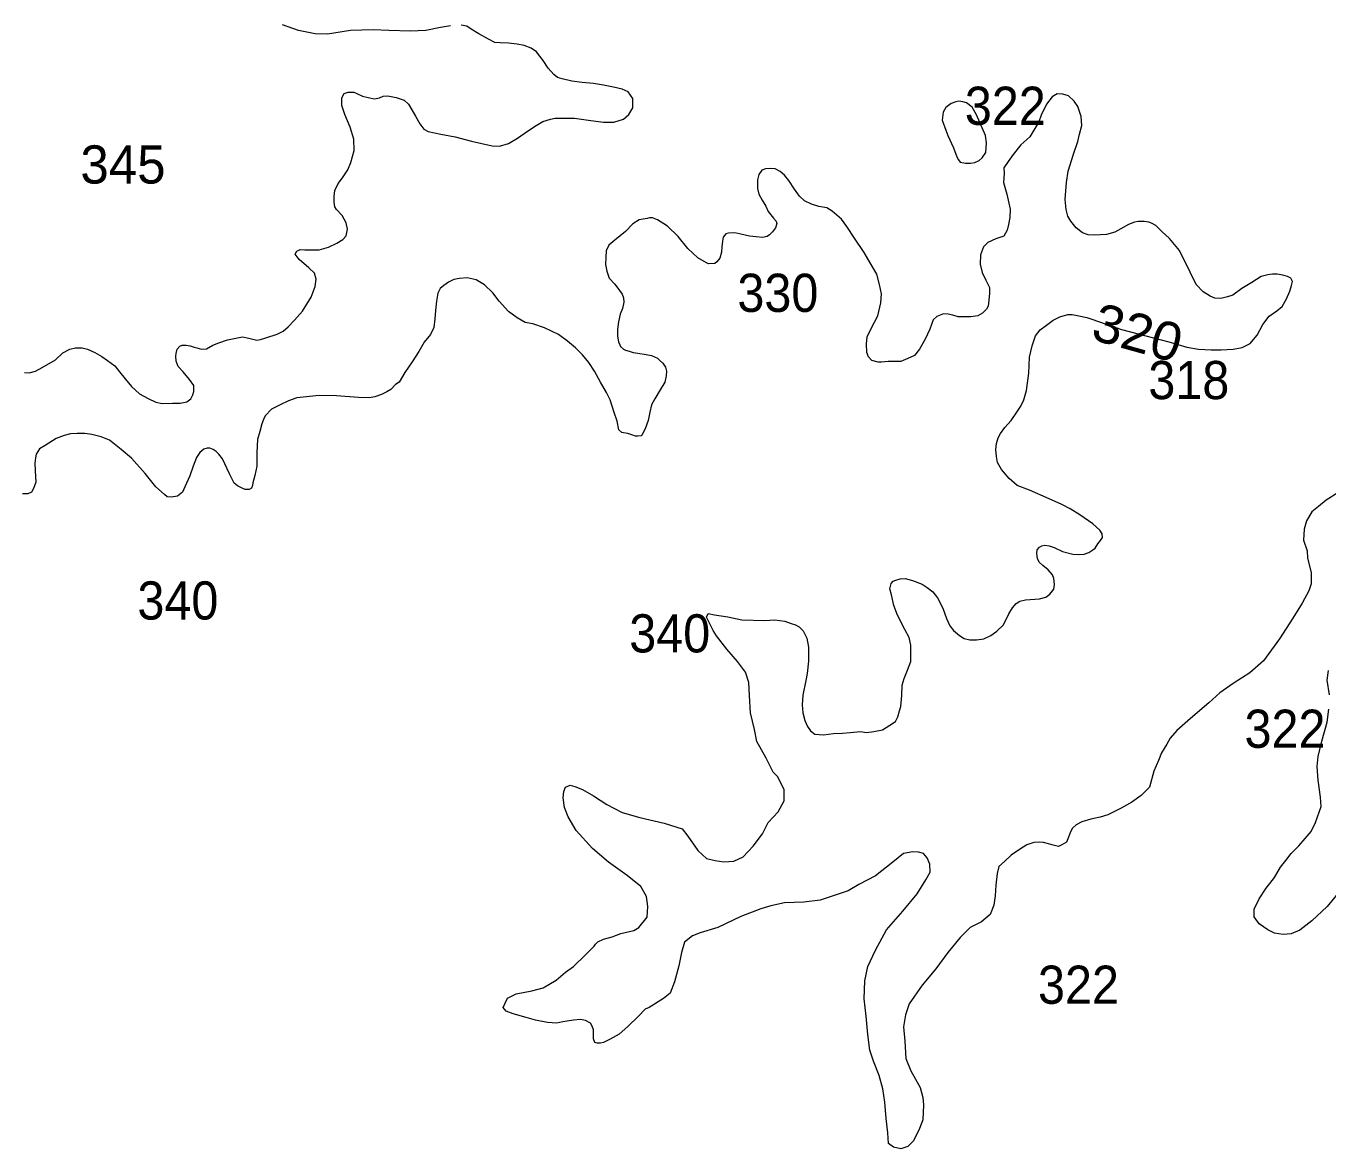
# Model space of a CAD drawing. Extents: x 445.4 to 500, y 8728.7 to 8784.
# Drawn here: x 464.5 to 469.96, y 8733.21 to 8737.92 of the extents above; entities that cross this region are included whole.
import ezdxf
from ezdxf.enums import TextEntityAlignment as Align

# ---------------------------------------------------------------- set-up
doc = ezdxf.new("R2010")
doc.units = 0
doc.header["$LTSCALE"] = 0.064
doc.layers.add('2', color=7, linetype='Continuous', lineweight=13)
doc.layers.add('21', color=7, linetype='Continuous')
doc.layers.add('61', color=7, linetype='Continuous')

msp = doc.modelspace()

# ---------------------------------------------------------------- linework, layer by layer
at = {"layer": '2'}
for points in [[(466.2818, 8737.9182), (466.2401, 8737.9106), (466.1794, 8737.8974), (466.1148, 8737.8955), (466.0238, 8737.8974), (465.9583, 8737.9012), (465.8634, 8737.8974), (465.7666, 8737.8823), (465.7154, 8737.8842), (465.6452, 8737.8974), (465.5788, 8737.922)], [(465.7947, 8737.2028), (465.7976, 8737.2273), (465.812, 8737.2574), (465.8292, 8737.2804), (465.8523, 8737.3149), (465.8652, 8737.3451), (465.8782, 8737.3954), (465.8767, 8737.4432), (465.8615, 8737.4924), (465.8388, 8737.5454), (465.8274, 8737.5833), (465.8274, 8737.6155), (465.8369, 8737.6345), (465.8539, 8737.6401), (465.8767, 8737.6401), (465.89, 8737.6345), (465.9128, 8737.6231), (465.9374, 8737.6174), (465.964, 8737.6117), (465.9849, 8737.6155), (466, 8737.6231), (466.019, 8737.625), (466.0551, 8737.6174), (466.0873, 8737.6061), (466.1063, 8737.589), (466.1196, 8737.5663), (466.1348, 8737.5398), (466.1537, 8737.5076), (466.1708, 8737.4848), (466.1879, 8737.4754), (466.241, 8737.464), (466.3018, 8737.4526), (466.3701, 8737.4337), (466.4564, 8737.415), (466.4868, 8737.4131), (466.5247, 8737.4245), (466.5627, 8737.4472), (466.6082, 8737.4794), (466.6405, 8737.5002), (466.6689, 8737.5173), (466.7012, 8737.5267), (466.7202, 8737.5305), (466.7581, 8737.5305), (466.8018, 8737.5305), (466.8302, 8737.5267), (466.8701, 8737.521), (466.9232, 8737.5135), (466.9668, 8737.5135), (467.0067, 8737.5267), (467.0295, 8737.5457), (467.0465, 8737.5741), (467.0465, 8737.6138), (467.0257, 8737.6404), (467.001, 8737.6517), (466.9649, 8737.6612), (466.9232, 8737.6688), (466.8815, 8737.6763), (466.834, 8737.6801), (466.7904, 8737.6858), (466.7505, 8737.6953), (466.7297, 8737.701), (466.7145, 8737.7142), (466.6917, 8737.7407), (466.6708, 8737.7729), (466.6424, 8737.8089), (466.6196, 8737.8235), (466.5911, 8737.8349), (466.5608, 8737.8405), (466.5247, 8737.8443), (466.4906, 8737.8462), (466.4678, 8737.8481), (466.4412, 8737.8614), (466.4014, 8737.8841), (466.3691, 8737.903), (466.3501, 8737.9163), (466.3274, 8737.9201)], [(468.7907, 8735.9357), (468.7081, 8735.9727), (468.6562, 8735.9917), (468.6223, 8736.0213), (468.5906, 8736.0593), (468.5734, 8736.0874), (468.5691, 8736.1138), (468.567, 8736.1423), (468.5691, 8736.1677), (468.5765, 8736.191), (468.5861, 8736.21), (468.604, 8736.235), (468.6304, 8736.264), (468.654, 8736.2986), (468.672, 8736.3236), (468.6845, 8736.3499), (468.6956, 8736.39), (468.7053, 8736.462), (468.7081, 8736.5292), (468.7192, 8736.5762), (468.733, 8736.6192), (468.7524, 8736.6441), (468.7788, 8736.6635), (468.8065, 8736.6842), (468.8343, 8736.6981), (468.8689, 8736.7078), (468.887, 8736.7078), (468.9147, 8736.7022), (468.948, 8736.6953), (468.9688, 8736.6884), (469.0931, 8736.6455), (469.1957, 8736.6192), (469.2914, 8736.5929), (469.3663, 8736.5708), (469.4162, 8736.5625), (469.4689, 8736.5597), (469.5105, 8736.5597), (469.5604, 8736.5625), (469.5993, 8736.5694), (469.6326, 8736.586), (469.6617, 8736.622), (469.6853, 8736.6663), (469.7116, 8736.7009), (469.7435, 8736.723), (469.7662, 8736.7418), (469.7842, 8736.7736), (469.7981, 8736.8055), (469.805, 8736.829), (469.8092, 8736.847), (469.8023, 8736.8609), (469.7884, 8736.8678), (469.769, 8736.8733), (469.7454, 8736.8775), (469.726, 8736.8775), (469.7066, 8736.8747), (469.6788, 8736.8678), (469.6386, 8736.8415), (469.597, 8736.8166), (469.5596, 8736.7889), (469.5374, 8736.782), (469.5096, 8736.775), (469.4847, 8736.7764), (469.4652, 8736.7847), (469.4347, 8736.8027), (469.4056, 8736.8332), (469.3806, 8736.8858), (469.3363, 8736.9757), (469.2939, 8737.0265), (469.262, 8737.0556), (469.237, 8737.0805), (469.219, 8737.0902), (469.2079, 8737.0944), (469.1885, 8737.0971), (469.1635, 8737.0971), (469.1469, 8737.0944), (469.1219, 8737.0847), (469.09, 8737.0667), (469.0651, 8737.0528), (469.0304, 8737.0432), (468.9805, 8737.0404), (468.9541, 8737.0418), (468.9291, 8737.0501), (468.9028, 8737.0708), (468.8806, 8737.0985), (468.8681, 8737.1207), (468.8612, 8737.1484), (468.857, 8737.1899), (468.8626, 8737.2605), (468.8695, 8737.3089), (468.8914, 8737.3804), (468.9095, 8737.433), (468.9178, 8737.4635), (468.9275, 8737.4995), (468.9247, 8737.5382), (468.9108, 8737.5798), (468.8942, 8737.6019), (468.8705, 8737.6246), (468.8469, 8737.6315), (468.8233, 8737.6329), (468.8025, 8737.6204), (468.7789, 8737.59)], [(468.7789, 8737.59), (468.7567, 8737.5429), (468.747, 8737.5152), (468.7094, 8737.4523), (468.6719, 8737.4191), (468.6387, 8737.3789), (468.6179, 8737.3485), (468.5998, 8737.3222), (468.6012, 8737.2986), (468.5984, 8737.2613), (468.6123, 8737.2128), (468.6262, 8737.1491), (468.6247, 8737.1149), (468.6191, 8737.0858), (468.6136, 8737.0609), (468.5997, 8737.036), (468.5664, 8737.0249), (468.5331, 8737.0097), (468.5151, 8736.9917), (468.5026, 8736.9585), (468.5012, 8736.9197), (468.5096, 8736.8837), (468.5248, 8736.8519), (468.5401, 8736.8214), (468.5401, 8736.797), (468.5373, 8736.7679), (468.5346, 8736.743), (468.5276, 8736.7306), (468.511, 8736.7139), (468.4916, 8736.7029), (468.4625, 8736.6987), (468.4084, 8736.6987), (468.3862, 8736.7056), (468.3668, 8736.7098), (468.3473, 8736.7112), (468.3196, 8736.7001), (468.3043, 8736.6863), (468.2905, 8736.6461), (468.2711, 8736.6046), (468.2475, 8736.5631), (468.2264, 8736.536), (468.1986, 8736.5235), (468.1681, 8736.511), (468.1154, 8736.511), (468.0877, 8736.5083), (468.0738, 8736.5083), (468.0474, 8736.5152), (468.0336, 8736.5304), (468.0266, 8736.5484), (468.0253, 8736.5858), (468.028, 8736.6149), (468.0447, 8736.6495), (468.0724, 8736.7021), (468.0847, 8736.7569), (468.0875, 8736.7943), (468.0792, 8736.8345), (468.0681, 8736.8774), (468.0403, 8736.9244), (468.0154, 8736.9673), (467.975, 8737.0279), (467.9431, 8737.0764), (467.9196, 8737.1082), (467.8807, 8737.1414), (467.8585, 8737.1553), (467.8253, 8737.1608), (467.7947, 8737.1705), (467.7656, 8737.1843), (467.7448, 8737.2037), (467.7226, 8737.2328), (467.6991, 8737.2702), (467.682, 8737.2913), (467.6626, 8737.3066), (467.6418, 8737.319), (467.621, 8737.3204), (467.6016, 8737.319), (467.5863, 8737.3135), (467.5738, 8737.2941), (467.5683, 8737.272), (467.5683, 8737.236), (467.5738, 8737.2124), (467.5877, 8737.1875), (467.603, 8737.1626), (467.6127, 8737.1391), (467.6349, 8737.1114), (467.646, 8737.0989), (467.6487, 8737.0892), (467.6432, 8737.0712), (467.6307, 8737.0546), (467.6182, 8737.0422), (467.6085, 8737.0352), (467.5891, 8737.0311), (467.5627, 8737.0339), (467.535, 8737.0366), (467.4989, 8737.0449), (467.4726, 8737.0505), (467.4462, 8737.0491), (467.4352, 8737.0463), (467.4241, 8737.0325), (467.4209, 8737.0149), (467.4181, 8736.9914), (467.4167, 8736.9693)], [(464.4971, 8736.4657), (464.5169, 8736.4643), (464.5434, 8736.471), (464.5712, 8736.4855), (464.6269, 8736.5185), (464.6586, 8736.5476), (464.6878, 8736.5622), (464.7116, 8736.5688), (464.7394, 8736.5688), (464.7619, 8736.5635), (464.7924, 8736.5489), (464.8215, 8736.5318), (464.8454, 8736.5159), (464.8758, 8736.4934), (464.8957, 8736.4683), (464.9195, 8736.4379), (464.946, 8736.4062), (464.9791, 8736.3758), (465.0155, 8736.3558), (465.0473, 8736.3413), (465.0738, 8736.3347), (465.1175, 8736.3373), (465.1493, 8736.3373), (465.1771, 8736.3426), (465.1943, 8736.3545), (465.2022, 8736.3717), (465.2062, 8736.3849), (465.2062, 8736.41), (465.189, 8736.4351), (465.1625, 8736.4682), (465.1413, 8736.4906), (465.1334, 8736.5131), (465.132, 8736.5329), (465.1334, 8736.5448), (465.1373, 8736.5633), (465.1479, 8736.5752), (465.1585, 8736.5792), (465.1744, 8736.5792), (465.1916, 8736.5765), (465.2075, 8736.5712), (465.2194, 8736.5686), (465.2393, 8736.5633), (465.2592, 8736.5646), (465.287, 8736.5792), (465.3121, 8736.5898), (465.3479, 8736.6016), (465.4101, 8736.6149), (465.4366, 8736.6096), (465.4705, 8736.6008), (465.4863, 8736.6034), (465.5089, 8736.6101), (465.5565, 8736.6259), (465.5804, 8736.6378), (465.6016, 8736.6563), (465.628, 8736.6841), (465.6625, 8736.7224), (465.6982, 8736.7806), (465.7155, 8736.8255), (465.7198, 8736.8555), (465.7126, 8736.8814), (465.6881, 8736.903), (465.6478, 8736.9389), (465.6319, 8736.9605), (465.6377, 8736.9734), (465.6521, 8736.9806), (465.6723, 8736.9791), (465.691, 8736.9791), (465.7313, 8736.9791), (465.7716, 8736.9906), (465.8062, 8737.0065), (465.8307, 8737.0223), (465.8451, 8737.0381), (465.8508, 8737.0654), (465.8451, 8737.0927), (465.8278, 8737.1229), (465.8048, 8737.1482), (465.7976, 8737.1597), (465.7947, 8737.1784), (465.7947, 8737.2028)], [(467.4167, 8736.9693), (467.4098, 8736.9443), (467.3973, 8736.9291), (467.389, 8736.9222), (467.3626, 8736.9208), (467.3543, 8736.925), (467.3183, 8736.9457), (467.2766, 8736.9845), (467.2364, 8737.0343), (467.1907, 8737.0786), (467.1491, 8737.1049), (467.1282, 8737.1132), (467.1158, 8737.1132), (467.1061, 8737.1104), (467.0728, 8737.1049), (467.0464, 8737.0883), (467.0159, 8737.0565), (466.9701, 8737.0191), (466.946, 8736.9981), (466.9349, 8736.9746), (466.9322, 8736.9483), (466.9308, 8736.9178), (466.9377, 8736.8902), (466.9474, 8736.8597), (466.971, 8736.8348), (466.9904, 8736.8085), (467.0015, 8736.7933), (467.0071, 8736.778), (467.0084, 8736.76), (467.0029, 8736.7337), (466.9932, 8736.7102), (466.9864, 8736.6777), (466.9822, 8736.6459), (466.9822, 8736.6168), (466.9864, 8736.5932), (466.9919, 8736.5808), (466.9947, 8736.5739), (467.0072, 8736.5628), (467.0155, 8736.5586), (467.0308, 8736.5545), (467.0474, 8736.549), (467.0668, 8736.5462), (467.1015, 8736.5406), (467.1237, 8736.5365), (467.1486, 8736.5254), (467.1583, 8736.5171), (467.1722, 8736.5047), (467.1833, 8736.488), (467.1875, 8736.4701), (467.1849, 8736.4514), (467.1793, 8736.4251), (467.1599, 8736.3918), (467.1377, 8736.3545), (467.1239, 8736.3296), (467.1169, 8736.2991), (467.11, 8736.2645), (467.0975, 8736.2291), (467.085, 8736.2056), (467.0808, 8736.2), (467.0669, 8736.1986), (467.0572, 8736.1986), (467.042, 8736.2042), (467.0253, 8736.2097), (467.0074, 8736.2119), (466.9992, 8736.2142), (466.9875, 8736.2247), (466.9804, 8736.261), (466.9675, 8736.2974), (466.9511, 8736.3512), (466.9358, 8736.3817), (466.9111, 8736.4251), (466.8847, 8736.4708), (466.8611, 8736.5068), (466.8348, 8736.5386), (466.8056, 8736.5691), (466.7724, 8736.5968), (466.7349, 8736.6244), (466.6753, 8736.6521), (466.6267, 8736.6687), (466.5945, 8736.6751), (466.5612, 8736.6945), (466.5252, 8736.7208), (466.4863, 8736.7637), (466.46, 8736.7983), (466.4239, 8736.8329), (466.3893, 8736.8537), (466.3518, 8736.862), (466.3199, 8736.8592), (466.2963, 8736.855), (466.2741, 8736.844), (466.2547, 8736.8301), (466.2381, 8736.8177), (466.2284, 8736.7969), (466.2228, 8736.7637), (466.2187, 8736.7249), (466.2159, 8736.6903), (466.2117, 8736.6543), (466.1983, 8736.624), (466.1724, 8736.5917), (466.1488, 8736.5531), (466.1208, 8736.5102)], [(466.1208, 8736.5102), (466.0907, 8736.4651), (466.067, 8736.4243), (466.0522, 8736.4148), (466.0317, 8736.3943), (466.0154, 8736.3834), (465.9935, 8736.3725), (465.9649, 8736.363), (465.9417, 8736.3589), (465.8967, 8736.3603), (465.8039, 8736.3671), (465.7316, 8736.3685), (465.6388, 8736.3589), (465.6033, 8736.3467), (465.5678, 8736.329), (465.5324, 8736.3113), (465.5051, 8736.284), (465.4983, 8736.2677), (465.4914, 8736.25), (465.4829, 8736.218), (465.4733, 8736.1839), (465.4706, 8736.1294), (465.4706, 8736.0722), (465.4624, 8736.0341), (465.4541, 8736.0035), (465.4527, 8735.9912), (465.4486, 8735.9803), (465.4391, 8735.9749), (465.4213, 8735.9749), (465.4118, 8735.979), (465.39, 8735.9899), (465.3763, 8736.0021), (465.3558, 8736.0403), (465.3272, 8736.1029), (465.3122, 8736.1233), (465.2999, 8736.1342), (465.2876, 8736.1424), (465.274, 8736.1478), (465.2631, 8736.1478), (465.2481, 8736.1438), (465.2317, 8736.1301), (465.218, 8736.1083), (465.2044, 8736.0729), (465.1894, 8736.0321), (465.1757, 8736.0008), (465.1594, 8735.964), (465.1389, 8735.9463), (465.1116, 8735.9422), (465.0952, 8735.9436), (465.0843, 8735.9545), (465.0475, 8735.9858), (465.0025, 8736.0416), (464.946, 8736.1061), (464.9023, 8736.1429), (464.8532, 8736.181), (464.8191, 8736.196), (464.7795, 8736.2055), (464.7508, 8736.2096), (464.7181, 8736.2096), (464.6908, 8736.2082), (464.6635, 8736.2014), (464.6294, 8736.1892), (464.5844, 8736.1592), (464.5606, 8736.1453), (464.5469, 8736.1235), (464.5428, 8736.1071), (464.5401, 8736.0854), (464.5415, 8736.0527), (464.5442, 8736.005), (464.5346, 8735.9791), (464.5265, 8735.9642), (464.5114, 8735.9573), (464.4896, 8735.9573)], [(467.7591, 8735.3823), (467.775, 8735.3516), (467.7824, 8735.3146), (467.7824, 8735.2555), (467.776, 8735.2037), (467.7707, 8735.1752), (467.758, 8735.1133), (467.7548, 8735.072), (467.758, 8735.0393), (467.7665, 8735.0076), (467.7771, 8734.9822), (467.7898, 8734.9635), (467.8089, 8734.9498), (467.8449, 8734.9476), (467.8861, 8734.9519), (467.9243, 8734.954), (467.956, 8734.9571), (467.9994, 8734.9603), (468.0252, 8734.9572), (468.0549, 8734.9603), (468.0919, 8734.9677), (468.1226, 8734.9868), (468.147, 8735.0026), (468.1555, 8735.0227), (468.1629, 8735.048), (468.1692, 8735.065), (468.1735, 8735.1122), (468.1746, 8735.1555), (468.182, 8735.183), (468.1968, 8735.2178), (468.2106, 8735.2548), (468.2106, 8735.2897), (468.2107, 8735.3233), (468.2033, 8735.355), (468.1853, 8735.3888), (468.1546, 8735.448), (468.1397, 8735.4892), (468.1302, 8735.5335), (468.1227, 8735.5585), (468.128, 8735.5807), (468.1365, 8735.5913), (468.1471, 8735.5955), (468.1661, 8735.6008), (468.1862, 8735.6018), (468.2169, 8735.5934), (468.2582, 8735.5786), (468.2794, 8735.5649), (468.3027, 8735.5458), (468.3228, 8735.5205), (468.344, 8735.4782), (468.3599, 8735.4338), (468.3739, 8735.4037), (468.3887, 8735.3847), (468.4141, 8735.3635), (468.4342, 8735.3509), (468.4575, 8735.3445), (468.485, 8735.3445), (468.5168, 8735.3498), (468.5454, 8735.3635), (468.5708, 8735.3815), (468.5994, 8735.4079), (468.6205, 8735.4534), (468.6364, 8735.4787), (468.6512, 8735.4977), (468.6671, 8735.5072), (468.6904, 8735.5125), (468.7503, 8735.5168), (468.7768, 8735.5232), (468.7926, 8735.5369), (468.8096, 8735.557), (468.8128, 8735.5771), (468.8096, 8735.6014), (468.8043, 8735.618), (468.7853, 8735.638), (468.7641, 8735.6571), (468.7482, 8735.6708), (468.7408, 8735.6856), (468.7387, 8735.7067), (468.7397, 8735.7226), (468.7503, 8735.7331), (468.7598, 8735.7384), (468.7726, 8735.7416), (468.7895, 8735.7395), (468.8107, 8735.7321), (468.8456, 8735.7152), (468.889, 8735.7046), (468.9123, 8735.7025), (468.9367, 8735.7036), (468.9568, 8735.7109), (468.9726, 8735.7215), (468.9832, 8735.7289), (468.9938, 8735.7469), (469.0055, 8735.7617), (469.0139, 8735.7733), (469.0118, 8735.7891), (469.0023, 8735.8039), (468.9737, 8735.8314), (468.9188, 8735.8691), (468.8775, 8735.8934), (468.8425, 8735.9114), (468.7907, 8735.9357)], [(469.9998, 8735.9604), (469.9501, 8735.9307), (469.9178, 8735.9034), (469.8905, 8735.8811), (469.8681, 8735.8439), (469.8582, 8735.8092), (469.8557, 8735.762), (469.8706, 8735.7174), (469.8724, 8735.6866), (469.8873, 8735.627), (469.8873, 8735.5799), (469.8774, 8735.5502), (469.8501, 8735.4981), (469.8103, 8735.4361), (469.7556, 8735.3493), (469.6883, 8735.2564), (469.6312, 8735.2068), (469.5616, 8735.1622), (469.5045, 8735.1225), (469.4597, 8735.0804), (469.3827, 8735.0159), (469.3249, 8734.9653), (469.2975, 8734.933), (469.2826, 8734.9082), (469.2603, 8734.871)], [(467.0982, 8733.7974), (467.0695, 8733.7687), (467.0252, 8733.7244), (466.9882, 8733.6921), (466.9516, 8733.6713), (466.9229, 8733.6583), (466.9099, 8733.6557), (466.8969, 8733.6557), (466.8864, 8733.6583), (466.8812, 8733.6739), (466.8812, 8733.7104), (466.876, 8733.726), (466.8682, 8733.739), (466.8473, 8733.7494), (466.8264, 8733.7546), (466.7977, 8733.752), (466.7533, 8733.7442), (466.7273, 8733.739), (466.6881, 8733.7416), (466.6385, 8733.752), (466.5994, 8733.7624), (466.5446, 8733.7781), (466.5159, 8733.7885), (466.5029, 8733.8041), (466.5107, 8733.8223), (466.5211, 8733.8432), (466.5576, 8733.8614), (466.6229, 8733.8744), (466.6698, 8733.8874), (466.7246, 8733.9187), (466.7638, 8733.9526), (466.7977, 8733.976), (466.8473, 8734.0255), (466.8838, 8734.0619), (466.889, 8734.0697), (466.8995, 8734.0802), (466.9229, 8734.0906), (466.9595, 8734.101), (466.996, 8734.114), (467.0508, 8734.127), (467.0717, 8734.1401), (467.1062, 8734.1837), (467.1088, 8734.2279), (467.1036, 8734.2696), (467.0801, 8734.3113), (467.0227, 8734.3582), (466.9445, 8734.4129), (466.8766, 8734.4701), (466.8088, 8734.5457), (466.7749, 8734.603), (466.7592, 8734.642), (466.754, 8734.6837), (466.7566, 8734.7097), (466.7644, 8734.728), (466.7827, 8734.7358), (466.8036, 8734.7306), (466.8349, 8734.7175), (466.8818, 8734.6915), (466.9366, 8734.655), (467.0019, 8734.6212), (467.0749, 8734.6004), (467.1767, 8734.5769), (467.2524, 8734.5535), (467.2758, 8734.5222), (467.3176, 8734.4623), (467.3541, 8734.4285), (467.3906, 8734.4207), (467.4272, 8734.4155), (467.4689, 8734.4181), (467.5081, 8734.4363), (467.5498, 8734.4806), (467.589, 8734.5326), (467.6124, 8734.5795), (467.6542, 8734.6238), (467.6803, 8734.6707), (467.6803, 8734.7175), (467.6516, 8734.7722), (467.6333, 8734.7905), (467.6047, 8734.8491), (467.5656, 8734.9195), (467.5551, 8734.9689), (467.5395, 8735.0393), (467.5342, 8735.1122), (467.5314, 8735.1659), (467.5184, 8735.2102), (467.4845, 8735.2545), (467.4401, 8735.3065), (467.3958, 8735.3612), (467.3827, 8735.3847), (467.3541, 8735.4397), (467.3619, 8735.4554), (467.3885, 8735.4495), (467.4445, 8735.4407), (467.5027, 8735.4289), (467.5993, 8735.4263), (467.641, 8735.4289), (467.6828, 8735.4237), (467.7089, 8735.4133), (467.7271, 8735.4081), (467.7421, 8735.3992), (467.7591, 8735.3823)], [(469.9647, 8735.1142), (469.9548, 8735.1762), (469.9598, 8735.2159)], [(470.0195, 8734.3064), (469.9549, 8734.2271), (469.8903, 8734.1675), (469.8406, 8734.1279), (469.8033, 8734.113), (469.771, 8734.1105), (469.7338, 8734.1155), (469.7064, 8734.1303), (469.6692, 8734.1551), (469.6493, 8734.1849), (469.6493, 8734.2171), (469.6692, 8734.2593), (469.699, 8734.3039), (469.7338, 8734.3486), (469.7586, 8734.3932), (469.781, 8734.4205), (469.8033, 8734.4502), (469.8356, 8734.4825), (469.863, 8734.5122), (469.8878, 8734.542), (469.9052, 8734.5792), (469.93, 8734.6461), (469.9275, 8734.6852), (469.9175, 8734.7571), (469.9126, 8734.8141), (469.9175, 8734.8563), (469.9324, 8734.9208), (469.9548, 8735.0001), (469.9623, 8735.0547)], [(469.2603, 8734.871), (469.2479, 8734.8388), (469.228, 8734.7941), (469.2106, 8734.7272), (469.1758, 8734.6925), (469.136, 8734.6652), (469.0913, 8734.6404), (469.0354, 8734.6114), (469.0032, 8734.6026), (468.9651, 8734.5938), (468.927, 8734.5821), (468.9035, 8734.5704), (468.8874, 8734.5558), (468.8801, 8734.5411), (468.8713, 8734.5177), (468.8625, 8734.4973), (468.8434, 8734.4855), (468.8287, 8734.4797), (468.8068, 8734.4841), (468.7877, 8734.4899), (468.7657, 8734.4958), (468.7481, 8734.4973), (468.7261, 8734.4958), (468.6968, 8734.4855), (468.666, 8734.4665), (468.6309, 8734.4431), (468.603, 8734.4168), (468.5796, 8734.3946), (468.5718, 8734.3659), (468.5665, 8734.3164), (468.5639, 8734.2722), (468.5587, 8734.2331), (468.5431, 8734.194), (468.5065, 8734.1628), (468.4596, 8734.1394), (468.4178, 8734.0977), (468.3656, 8734.0352), (468.3154, 8733.9659), (468.258, 8733.8982), (468.2032, 8733.8201), (468.1876, 8733.7732), (468.1797, 8733.7237), (468.1849, 8733.6638), (468.1902, 8733.5909), (468.211, 8733.5388), (468.2501, 8733.4697), (468.2606, 8733.428), (468.2632, 8733.3967), (468.2606, 8733.3342), (468.2475, 8733.2978), (468.2214, 8733.2457), (468.198, 8733.2223), (468.1693, 8733.2118), (468.1379, 8733.2196), (468.1171, 8733.2353), (468.1145, 8733.2795), (468.1066, 8733.3394), (468.1014, 8733.4072), (468.0936, 8733.4644), (468.0779, 8733.5191), (468.0544, 8733.579), (468.0388, 8733.6259), (468.031, 8733.691), (468.0231, 8733.768), (468.0153, 8733.841), (468.0179, 8733.9165), (468.031, 8733.9764), (468.0623, 8734.0441), (468.1093, 8734.13), (468.1771, 8734.2082), (468.2371, 8734.2811), (468.2739, 8734.3401), (468.2921, 8734.3713), (468.2895, 8734.4052), (468.2791, 8734.4312), (468.2634, 8734.4495), (468.2426, 8734.4547), (468.2191, 8734.4573), (468.1799, 8734.4495), (468.1356, 8734.413), (468.0625, 8734.3557), (467.9921, 8734.3192), (467.9477, 8734.2932), (467.8929, 8734.275), (467.8303, 8734.2541), (467.7624, 8734.2463), (467.6816, 8734.2437), (467.6242, 8734.2307), (467.5824, 8734.2177), (467.4989, 8734.1864), (467.4024, 8734.1395), (467.3278, 8734.1177), (467.2965, 8734.1047), (467.2626, 8734.0786), (467.2495, 8734.0343), (467.2391, 8733.9796), (467.2208, 8733.9119), (467.2026, 8733.8651), (467.1739, 8733.8416), (467.1139, 8733.8052), (467.0982, 8733.7974)]]:
    msp.add_lwpolyline(points, dxfattribs=at)
msp.add_lwpolyline([(468.3656, 8737.4577), (468.39, 8737.4067), (468.4033, 8737.3691), (468.41, 8737.3558), (468.4167, 8737.3469), (468.4389, 8737.3425), (468.4611, 8737.3425), (468.4788, 8737.3447), (468.4966, 8737.3536), (468.5099, 8737.3646), (468.5254, 8737.3868), (468.5277, 8737.4267), (468.5232, 8737.4577), (468.5099, 8737.4909), (468.4855, 8737.5441), (468.4677, 8737.5773), (468.4433, 8737.5951), (468.4278, 8737.5995), (468.4122, 8737.6017), (468.3989, 8737.5995), (468.3789, 8737.5928), (468.3567, 8737.5751), (468.3456, 8737.5552), (468.3412, 8737.5219), (468.3567, 8737.4798)], close=True, dxfattribs=at)

# ---------------------------------------------------------------- texts
at = {"layer": '21', "width": 0.95}
for s, p in [('322', (468.4368, 8737.5027)), ('330', (467.484, 8736.719)), ('318', (469.2056, 8736.3535)), ('340', (464.9704, 8735.43)), ('340', (467.0309, 8735.2921)), ('322', (469.6085, 8734.8925)), ('322', (468.7433, 8733.82))]:
    msp.add_text(s, height=0.16, dxfattribs=at).set_placement(p)
at = {"layer": '21'}
msp.add_text('345', height=0.16, dxfattribs=at).set_placement((464.7315, 8737.2568))
at = {"layer": '61', "width": 1.05}
msp.add_text('320', height=0.16, rotation=344.35, dxfattribs=at).set_placement((469.1396, 8736.5552), align=Align.CENTER)

doc.saveas('drawing.dxf')
